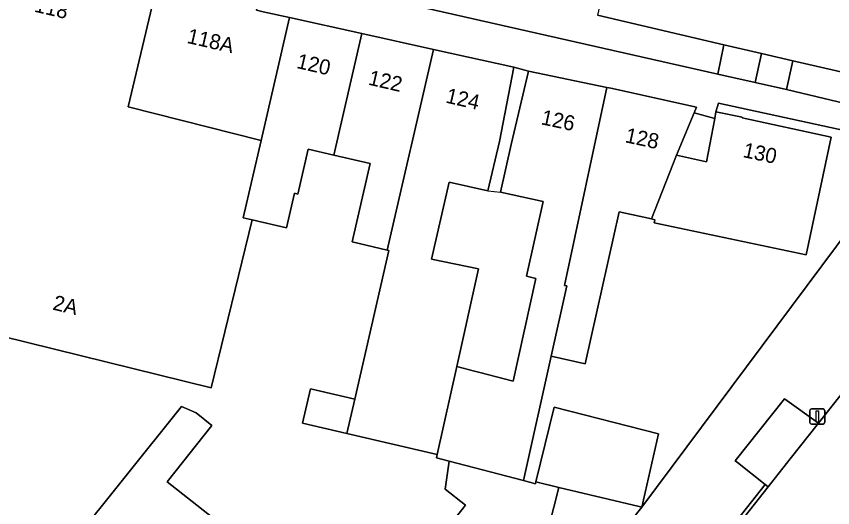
# Model space of a CAD drawing. Extents: x 159888 to 160761, y 384031 to 384750.
# Drawn here: x 160311.1 to 160365.4, y 384420.2 to 384452.8 of the extents above; entities that cross this region are included whole.
import ezdxf

# ---------------------------------------------------------------- set-up
doc = ezdxf.new("R2010")
doc.units = 0
for name, color, linetype in [('IMGEO_Erf', 7, 'Continuous'), ('IMGEO_Groenvoorziening', 7, 'Continuous'), ('IMGEO_Haag', 7, 'Continuous'), ('IMGEO_Lichtmast', 7, 'Continuous'), ('IMGEO_Pand', 7, 'Continuous'), ('IMGEO_Pand_nummerreeks', 7, 'Continuous'), ('IMGEO_Pand_overbouw', 7, 'Continuous'), ('IMGEO_Parkeervlak_open', 7, 'Continuous'), ('IMGEO_Rijbaan_lokaal_open', 7, 'Continuous'), ('IMGEO_Voetpad_open', 7, 'Continuous')]:
    doc.layers.add(name, color=color, linetype=linetype)

msp = doc.modelspace()

# ---------------------------------------------------------------- linework, layer by layer
at = {"layer": 'IMGEO_Erf'}
for points in [[(160346.151, 384440.515), (160343.314, 384441.148), (160344.021, 384444.313), (160345.173, 384449.177), (160344.21, 384449.438), (160343.241, 384444.493), (160342.481, 384441.216), (160339.913, 384441.811), (160338.725, 384436.685), (160341.864, 384436.037), (160340.417, 384429.556), (160341.577, 384429.255), (160341.938, 384429.161), (160344.152, 384428.586), (160345.676, 384435.407), (160345.045, 384435.56)], [(160370.659, 384444.25), (160357.817, 384447.041), (160357.646, 384446.468), (160359.39, 384446.116), (160359.38, 384446.067), (160365.295, 384444.799), (160363.645, 384436.973), (160353.526, 384439.095), (160353.571, 384439.31), (160353.348, 384439.36), (160351.202, 384439.84), (160348.945, 384429.73), (160346.692, 384430.234), (160344.849, 384421.981), (160345.645, 384421.774), (160345.673, 384421.888), (160346.876, 384426.849), (160353.815, 384425.076), (160352.713, 384420.21)], [(160357.565, 384446.039), (160356.191, 384446.408), (160355.018, 384443.593), (160357.02, 384443.149)], [(160314.711, 384417.66), (160322.101, 384426.898), (160323.072, 384426.479), (160324.118, 384425.642), (160321.157, 384421.888), (160324.157, 384419.521), (160326.619, 384417.578), (160322.091, 384411.838), (160319.63, 384413.779)]]:
    msp.add_lwpolyline(points, close=True, dxfattribs=at)
for points in [[(160337.265, 384415.629), (160340.983, 384420.348), (160339.642, 384421.405), (160339.911, 384423.264), (160339.061, 384423.485), (160339.113, 384423.718), (160333.095, 384425.102), (160330.144, 384425.789), (160330.676, 384428.077), (160333.622, 384427.391), (160335.896, 384437.266), (160335.786, 384437.291), (160333.443, 384437.834), (160334.647, 384443.031), (160332.229, 384443.591), (160330.533, 384443.984), (160329.843, 384441.007), (160329.611, 384441.061), (160329.081, 384438.772), (160326.814, 384439.294), (160324.076, 384428.151), (160303.139, 384433.295)], [(160292.235, 384417.992), (160301.062, 384429.026), (160305.325, 384425.616), (160309.229, 384422.492), (160307.955, 384420.899), (160335.895, 384399.076), (160352.713, 384420.21), (160352.528, 384420.254), (160347.196, 384421.526), (160346.216, 384417.691)]]:
    msp.add_lwpolyline(points, dxfattribs=at)
at = {"layer": 'IMGEO_Groenvoorziening'}
for points in [[(160362.748, 384449.857), (160360.67, 384450.338), (160360.254, 384448.416), (160362.333, 384447.948)], [(160364.455, 384425.797), (160362.194, 384427.4), (160358.928, 384423.298), (160359.071, 384423.186), (160360.914, 384421.731), (160361.119, 384421.569), (160362.586, 384423.429)]]:
    msp.add_lwpolyline(points, close=True, dxfattribs=at)
at = {"layer": 'IMGEO_Haag'}
msp.add_lwpolyline([(160364.455, 384425.797), (160362.194, 384427.4), (160358.928, 384423.298), (160359.071, 384423.186), (160360.914, 384421.731), (160361.119, 384421.569), (160362.586, 384423.429)], close=True, dxfattribs=at)
at = {"layer": 'IMGEO_Lichtmast'}
for p, q in [((160363.988, 384426.738), (160364.778, 384426.738)), ((160364.778, 384426.738), (160363.988, 384426.738)), ((160363.888, 384425.838), (160363.888, 384426.638)), ((160363.888, 384426.638), (160363.888, 384425.838)), ((160364.878, 384426.638), (160364.878, 384425.838)), ((160364.878, 384425.838), (160364.878, 384426.638)), ((160364.778, 384425.738), (160363.988, 384425.738)), ((160363.988, 384425.738), (160364.778, 384425.738))]:
    msp.add_line(p, q, dxfattribs=at)
msp.add_lwpolyline([(160364.308, 384426.613), (160364.458, 384426.613), (160364.458, 384425.863), (160364.308, 384425.863), (160364.308, 384426.613)], dxfattribs=at)
for centre, start, end in [((160363.988, 384426.638), 90, 180), ((160363.988, 384426.638), 90, 180), ((160364.778, 384426.638), 0, 90), ((160364.778, 384426.638), 360, 90), ((160363.988, 384425.838), 180, 270), ((160363.988, 384425.838), 180, 270), ((160364.778, 384425.838), 270, 0), ((160364.778, 384425.838), 270, 0)]:
    msp.add_arc(centre, 0.1, start, end, dxfattribs=at)
at = {"layer": 'IMGEO_Pand'}
for points in [[(160327.398, 384444.569), (160318.547, 384446.811), (160320.454, 384454.849), (160320.372, 384454.868), (160320.317, 384454.624), (160308.654, 384457.315), (160308.014, 384457.469), (160305.029, 384444.168), (160300.153, 384445.262), (160299.093, 384440.541), (160296.797, 384441.121), (160296.764, 384440.984), (160295.086, 384441.385), (160293.798, 384435.989), (160303.247, 384433.733), (160303.139, 384433.295), (160324.076, 384428.151), (160326.814, 384439.294), (160326.215, 384439.432)], [(160329.279, 384452.738), (160327.527, 384453.125), (160327.088, 384453.222), (160327.104, 384453.346), (160320.454, 384454.849), (160318.547, 384446.811), (160327.398, 384444.569)], [(160334.09, 384451.675), (160329.279, 384452.738), (160327.398, 384444.569), (160326.215, 384439.432), (160326.814, 384439.294), (160329.081, 384438.772), (160329.611, 384441.061), (160329.843, 384441.007), (160330.533, 384443.984), (160332.229, 384443.591)], [(160338.855, 384450.621), (160334.09, 384451.675), (160332.229, 384443.591), (160334.647, 384443.031), (160333.443, 384437.834), (160335.786, 384437.291)], [(160343.241, 384444.493), (160344.21, 384449.438), (160338.855, 384450.621), (160335.786, 384437.291), (160335.896, 384437.266), (160333.622, 384427.391), (160333.095, 384425.102), (160339.113, 384423.718), (160340.417, 384429.556), (160341.864, 384436.037), (160338.725, 384436.685), (160339.913, 384441.811), (160342.481, 384441.216)], [(160350.38, 384448.096), (160345.173, 384449.177), (160344.021, 384444.313), (160343.314, 384441.148), (160346.151, 384440.515), (160345.045, 384435.56), (160345.676, 384435.407), (160344.152, 384428.586), (160341.938, 384429.161), (160341.577, 384429.255), (160340.417, 384429.556), (160339.113, 384423.718), (160339.061, 384423.485), (160339.911, 384423.264), (160344.849, 384421.981), (160346.692, 384430.234), (160347.736, 384434.909), (160347.571, 384434.949)], [(160355.018, 384443.593), (160356.191, 384446.408), (160356.349, 384446.788), (160350.646, 384448.041), (160350.38, 384448.096), (160347.571, 384434.949), (160347.736, 384434.909), (160346.692, 384430.234), (160348.945, 384429.73), (160351.202, 384439.84), (160353.348, 384439.36)], [(160365.295, 384444.799), (160359.38, 384446.067), (160359.39, 384446.116), (160357.646, 384446.468), (160357.565, 384446.039), (160357.02, 384443.149), (160355.018, 384443.593), (160353.348, 384439.36), (160353.571, 384439.31), (160353.526, 384439.095), (160363.645, 384436.973)], [(160333.622, 384427.391), (160330.676, 384428.077), (160330.144, 384425.789), (160333.095, 384425.102)], [(160319.63, 384413.779), (160324.157, 384419.521), (160321.157, 384421.888), (160324.118, 384425.642), (160323.072, 384426.479), (160322.101, 384426.898), (160314.711, 384417.66)], [(160345.673, 384421.888), (160347.196, 384421.526), (160352.528, 384420.254), (160352.713, 384420.21), (160353.815, 384425.076), (160346.876, 384426.849)], [(160347.196, 384421.526), (160345.673, 384421.888), (160345.645, 384421.774), (160344.849, 384421.981), (160339.911, 384423.264), (160339.642, 384421.405), (160340.983, 384420.348), (160337.265, 384415.629), (160343.479, 384410.731), (160345.194, 384412.908), (160345.982, 384412.288), (160347.941, 384414.78), (160347.155, 384415.398), (160347.328, 384415.617), (160345.961, 384416.693), (160346.216, 384417.691)]]:
    msp.add_lwpolyline(points, close=True, dxfattribs=at)
at = {"layer": 'IMGEO_Pand_overbouw'}
msp.add_lwpolyline([(160345.173, 384449.177), (160344.21, 384449.438), (160343.241, 384444.493), (160342.481, 384441.216), (160343.314, 384441.148), (160344.021, 384444.313)], close=True, dxfattribs=at)
at = {"layer": 'IMGEO_Parkeervlak_open'}
for points in [[(160334.216, 384455.884), (160333.85, 384454.4), (160357.759, 384448.977), (160358.168, 384450.919), (160349.763, 384452.894)], [(160370.401, 384448.105), (160362.748, 384449.857), (160362.333, 384447.948), (160369.294, 384446.306), (160373.965, 384445.272), (160374.338, 384446.776)]]:
    msp.add_lwpolyline(points, dxfattribs=at)
at = {"layer": 'IMGEO_Rijbaan_lokaal_open'}
for points in [[(160352.397, 384457.369), (160350.875, 384457.72), (160349.763, 384452.894), (160358.168, 384450.919), (160360.67, 384450.338), (160362.748, 384449.857), (160370.401, 384448.105), (160371.5, 384452.948), (160371.304, 384452.993), (160370.712, 384453.092)], [(160367.873, 384418.567), (160370.72, 384422.188), (160373.655, 384425.921), (160383.429, 384438.604), (160384.622, 384439.943), (160377.432, 384442.237), (160375.615, 384439.899), (160364.455, 384425.797), (160362.586, 384423.429), (160361.119, 384421.569), (160352.677, 384410.866)]]:
    msp.add_lwpolyline(points, dxfattribs=at)
msp.add_lwpolyline([(160360.67, 384450.338), (160358.168, 384450.919), (160357.759, 384448.977), (160360.254, 384448.416)], close=True, dxfattribs=at)
at = {"layer": 'IMGEO_Voetpad_open'}
for points in [[(160308.654, 384457.315), (160320.317, 384454.624), (160320.372, 384454.868), (160320.454, 384454.849), (160327.104, 384453.346), (160327.088, 384453.222), (160327.527, 384453.125), (160329.279, 384452.738), (160334.09, 384451.675), (160338.855, 384450.621), (160344.21, 384449.438), (160345.173, 384449.177), (160350.38, 384448.096), (160350.646, 384448.041), (160356.349, 384446.788), (160356.191, 384446.408), (160357.565, 384446.039), (160357.646, 384446.468), (160357.817, 384447.041), (160370.659, 384444.25)], [(160374.338, 384446.776), (160373.965, 384445.272), (160369.294, 384446.306), (160362.333, 384447.948), (160360.254, 384448.416), (160357.759, 384448.977), (160333.85, 384454.4), (160333.717, 384454.32), (160331.563, 384454.821)]]:
    msp.add_lwpolyline(points, dxfattribs=at)
for points in [[(160350.617, 384412.458), (160352.465, 384411.03), (160360.914, 384421.731), (160359.071, 384423.186), (160358.928, 384423.298), (160362.194, 384427.4), (160364.455, 384425.797), (160375.615, 384439.899), (160377.432, 384442.237), (160370.659, 384444.25), (160352.713, 384420.21), (160335.895, 384399.076), (160338.468, 384397.105)], [(160361.119, 384421.569), (160360.914, 384421.731), (160352.465, 384411.03), (160352.677, 384410.866)]]:
    msp.add_lwpolyline(points, close=True, dxfattribs=at)

# ---------------------------------------------------------------- texts
at = {"layer": 'IMGEO_Pand_nummerreeks'}
for s, rotation, p in [('118', 347.0683, (160312.263, 384453.133)), ('118A', 347.1486, (160322.415, 384451.058)), ('120', 346.9652, (160329.703, 384449.393)), ('122', 346.9652, (160334.474, 384448.288)), ('124', 346.9652, (160339.62, 384447.097)), ('126', 347.922, (160345.96, 384445.655)), ('128', 347.922, (160351.55, 384444.46)), ('130', 348.0653, (160359.385, 384443.474)), ('2A', 346.5641, (160313.487, 384433.346))]:
    msp.add_text(s, height=1, rotation=rotation, dxfattribs=at).set_placement(p)

doc.saveas('drawing.dxf')
